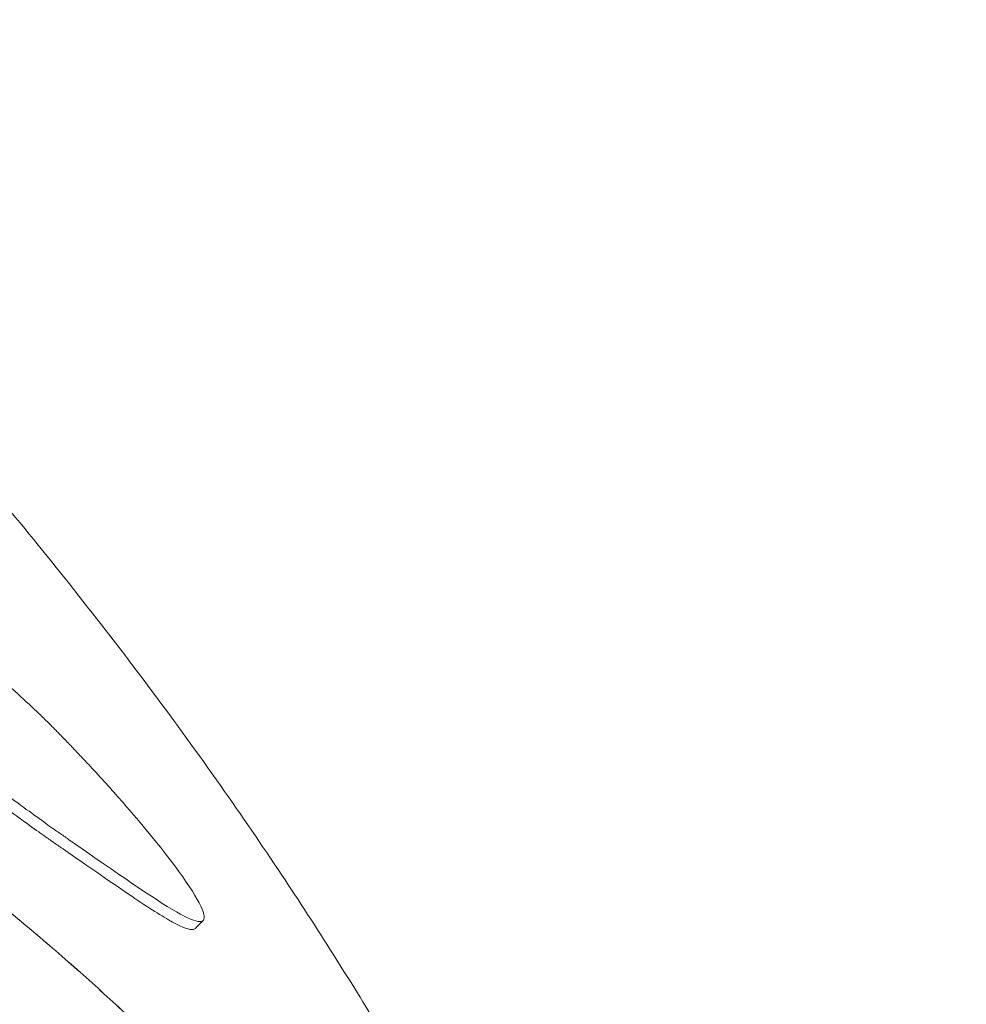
# Model space of a CAD drawing. Header units: millimetres. Extents: x 0 to 594, y 0 to 420.
# Tile 1040 of 1056: x 515.13 to 519.4, y 167.68 to 172.12. Entities that reach past the tile are written whole.
import ezdxf

# ---------------------------------------------------------------- set-up
doc = ezdxf.new("R2010")
doc.units = ezdxf.units.MM
doc.layers.add('1', color=7, linetype='Continuous', true_color=0xffffff)

msp = doc.modelspace()

# ---------------------------------------------------------------- linework, layer by layer
at = {"layer": '1', "color": 155, "linetype": 'Continuous', "lineweight": 18}
for points, degree, knots in [([(518.9808, 161.9705), (518.9782, 161.9833), (518.9703, 162.0225), (518.955, 162.0943), (518.9276, 162.214), (518.8857, 162.3785), (518.8244, 162.6071), (518.7495, 162.8691), (518.6579, 163.1675), (518.5496, 163.5008), (518.4113, 163.9056), (518.2685, 164.3024), (518.1385, 164.6493), (518.0371, 164.9137), (517.9277, 165.192), (517.8083, 165.4908), (517.6539, 165.8506), (517.4679, 166.2491), (517.2439, 166.6943), (516.9921, 167.1572), (516.7595, 167.5553), (516.531, 167.9249), (516.3006, 168.2797), (516.0268, 168.679), (515.7193, 169.1024), (515.4031, 169.5139), (515.0849, 169.9072), (514.7183, 170.3395), (514.2864, 170.8223), (513.8745, 171.2541), (513.5633, 171.5662), (513.4011, 171.7258), (513.2617, 171.8606), (513.1327, 171.9838), (513.0404, 172.0709), (512.9892, 172.1186)], 3, [0, 0, 0, 0, 0.019057, 0.055848, 0.092039, 0.161305, 0.228153, 0.294922, 0.359112, 0.420843, 0.482817, 0.546117, 0.574388, 0.602916, 0.631703, 0.660035, 0.68656, 0.710733, 0.733018, 0.75359, 0.772684, 0.786765, 0.803254, 0.822193, 0.842997, 0.865126, 0.885673, 0.903619, 0.931175, 0.960506, 0.969964, 0.978347, 0.985531, 0.992144, 1, 1, 1, 1]), ([(514.0621, 169.9101), (514.383, 169.6897), (514.6497, 169.4815), (514.959, 169.2227), (515.0469, 169.1453), (515.1552, 169.0464), (515.1873, 169.0163), (515.2303, 168.975), (515.2438, 168.9619), (515.2623, 168.9436), (515.2682, 168.9378), (515.2793, 168.9267), (515.2845, 168.9214), (515.2942, 168.9116), (515.2985, 168.9071), (515.3065, 168.899), (515.3101, 168.8953), (515.3203, 168.8849), (515.3262, 168.8787), (515.3455, 168.8586), (515.3603, 168.8433), (515.3885, 168.8137), (515.4019, 168.7995), (515.4282, 168.7715), (515.441, 168.7578), (515.504, 168.6899), (515.5512, 168.6375), (515.6375, 168.5389), (515.6768, 168.4925), (515.8541, 168.2768), (515.935, 168.1558), (515.9756, 168.0363), (515.9355, 168.0379), (515.7337, 168.1536), (515.572, 168.2678), (515.3416, 168.4276), (515.3345, 168.4325), (515.3203, 168.4424), (515.3131, 168.4474), (515.2987, 168.4574), (515.2913, 168.4625), (515.2764, 168.4729), (515.2708, 168.4768), (515.2589, 168.4852), (515.2527, 168.4896), (515.2204, 168.5126), (515.1912, 168.5338), (515.1249, 168.5824), (515.0878, 168.6097), (514.8827, 168.7603), (514.6569, 168.9248), (514.0909, 169.301), (513.7507, 169.5127), (513.2664, 169.7767), (513.1666, 169.8295), (513.0129, 169.9082), (512.9609, 169.9343), (512.8558, 169.9864), (512.8032, 170.012), (512.6941, 170.0641), (512.6356, 170.0915), (512.5637, 170.1247), (512.5439, 170.1338), (512.5249, 170.1425)], 3, [0, 0, 0, 0, 0.048354, 0.048354, 0.072535, 0.072535, 0.084625, 0.084625, 0.09067, 0.09067, 0.093692, 0.093692, 0.096715, 0.096715, 0.099737, 0.099737, 0.10276, 0.10276, 0.108805, 0.108805, 0.120895, 0.120895, 0.132985, 0.132985, 0.145075, 0.145075, 0.193436, 0.193436, 0.241796, 0.241796, 0.435238, 0.435238, 0.62868, 0.62868, 0.822122, 0.822122, 0.828167, 0.828167, 0.834212, 0.834212, 0.840257, 0.840257, 0.84328, 0.84328, 0.846302, 0.846302, 0.858392, 0.858392, 0.870482, 0.870482, 0.918843, 0.918843, 0.967203, 0.967203, 0.979293, 0.979293, 0.985338, 0.985338, 0.991383, 0.991383, 0.997429, 0.997429, 1, 1, 1, 1]), ([(515.9205, 168.0212), (515.9171, 168.0178), (515.8972, 168.0113), (515.815, 168.0457), (515.621, 168.1726), (515.4301, 168.3058), (515.3124, 168.3874), (515.2949, 168.3995), (515.277, 168.4119), (515.2625, 168.4219), (515.2496, 168.4309), (515.2328, 168.4427), (515.1955, 168.4691), (515.1302, 168.5165), (514.9082, 168.68), (514.4022, 169.0485), (513.6397, 169.5228), (513.0559, 169.8315), (512.847, 169.9354), (512.7134, 169.9996), (512.6434, 170.0327), (512.5742, 170.0649), (512.5373, 170.0818), (512.5249, 170.0875)], 3, [0, 0, 0, 0, 0.065595, 0.25908, 0.452565, 0.640003, 0.64605, 0.658142, 0.670235, 0.676282, 0.682328, 0.688374, 0.694421, 0.718606, 0.742792, 0.839535, 0.936277, 0.960463, 0.981625, 0.984648, 0.990695, 0.996741, 1, 1, 1, 1]), ([(512.5249, 169.7079), (513.3556, 169.3222), (515.0921, 168.162), (516.7461, 166.5079), (518.0457, 164.563), (518.9408, 162.4019), (519.3972, 160.1076), (519.3972, 157.7685), (518.9408, 155.4742), (518.0456, 153.3131), (516.7461, 151.3682), (515.092, 149.7141), (513.3556, 148.5539), (512.5249, 148.1682)], 2, [0, 0, 0, 0.067893, 0.154315, 0.240736, 0.327158, 0.413579, 0.5, 0.586422, 0.672843, 0.759265, 0.845686, 0.932108, 1, 1, 1]), ([(513.0719, 169.4366), (513.6105, 169.1519), (515.0921, 168.162), (516.7461, 166.5079), (518.0457, 164.563), (518.9408, 162.4019), (519.3972, 160.1076), (519.3972, 157.7685), (518.9408, 155.4742), (518.0456, 153.3131), (516.7461, 151.3682), (515.092, 149.7141), (513.3556, 148.5539), (512.5249, 148.1682)], 2, [0, 0, 0, 0.046286, 0.134711, 0.223136, 0.31156, 0.399985, 0.48841, 0.576834, 0.665259, 0.753684, 0.842108, 0.930533, 1, 1, 1])]:
    msp.add_open_spline(points, degree=degree, knots=knots, dxfattribs=at)
msp.add_open_spline([(515.9204, 168.0212), (515.938, 168.039), (515.9557, 168.0568)], degree=2, dxfattribs=at)

doc.saveas('drawing.dxf')
